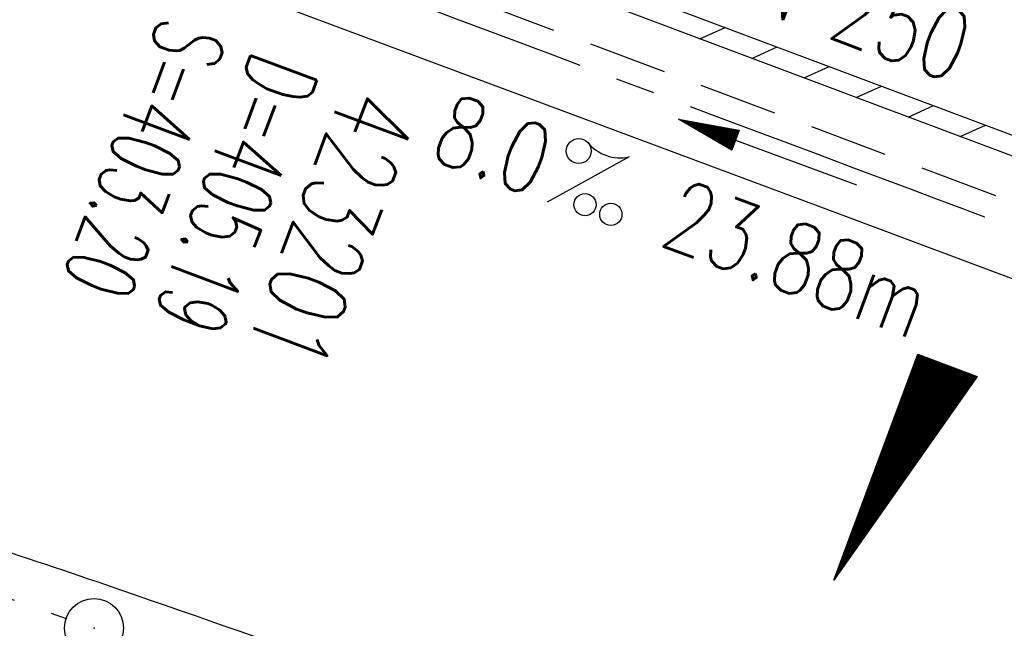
# Model space of a CAD drawing. Extents: x 450316 to 454644, y 428795 to 436505.
# Tile 270 of 324: x 452647 to 452672, y 434002 to 434018. Entities that reach past the tile are written whole.
import ezdxf
from ezdxf.enums import TextEntityAlignment as Align

# ---------------------------------------------------------------- set-up
doc = ezdxf.new("R2010")
doc.units = 0
doc.header["$LTSCALE"] = 2
doc.header["$MEASUREMENT"] = 0
for name, pattern in [('ACHSE', [5.5, 4, -0.5, 0.5, -0.5]), ('AUSGEZOGEN', [0]), ('GESTRICH-X2', [1.5, 1, -0.5])]:
    doc.linetypes.add(name, pattern=pattern)
doc.layers.get('0').update_dxf_attribs({"linetype": 'CONTINUOUS'})
for name, color, linetype in [('ACHSETOP', 1, 'ACHSE'), ('FBR', 8, 'CONTINUOUS'), ('GEF', 1, 'AUSGEZOGEN'), ('KANAL', 7, 'GESTRICH-X2'), ('PFEIL', 7, 'CONTINUOUS'), ('RINNE', 8, 'CONTINUOUS'), ('SCHACHTNR', 6, 'CONTINUOUS'), ('SCHSYMBOL', 7, 'CONTINUOUS'), ('TEXTO', 4, 'CONTINUOUS'), ('TEXTU', 4, 'CONTINUOUS')]:
    doc.layers.add(name, color=color, linetype=linetype)
doc.styles.add('ROMANS', font='romans.shx', dxfattribs={"width": 0.8})

# ---------------------------------------------------------------- blocks, each defined once
blk = doc.blocks.new('GST')
at = {"color": 0}
blk.add_circle((0, 0), 0.75, dxfattribs=at)
blk.add_point((0, 0), dxfattribs=at)
blk = doc.blocks.new('10')
blk.add_blockref('GST', (0, 0))
blk = doc.blocks.new('PROM')
blk.add_line((1.566, 1.817), (0.019, 0.015))
for centre, radius in [((0.317, 1.51), 0.317), ((0.943, 0.291), 0.283), ((1.645, 0.287), 0.283)]:
    blk.add_circle(centre, radius)
blk.add_arc((0.992, 2.682), 1.033, 239.1414, 303.3549)
blk = doc.blocks.new('PFEIL2')
at = {"color": 0}
for p, q in [((0.881, -0.271), (0.879, 0.276)), ((0.879, 0.276), (2.429, 0.009)), ((0.911, 0.27), (0.879, 0.265)), ((0.965, 0.261), (0.879, 0.246)), ((1.019, 0.252), (0.879, 0.228)), ((0.88, 0.002), (-2.401, -0.012)), ((1.073, 0.242), (0.879, 0.209)), ((1.127, 0.233), (0.879, 0.191)), ((1.181, 0.224), (0.879, 0.172)), ((1.235, 0.214), (0.879, 0.154)), ((1.289, 0.205), (0.879, 0.135)), ((1.343, 0.196), (0.879, 0.117)), ((1.397, 0.187), (0.879, 0.098)), ((1.451, 0.177), (0.879, 0.08)), ((1.505, 0.168), (0.879, 0.061)), ((1.559, 0.159), (0.88, 0.043)), ((1.613, 0.149), (0.88, 0.024)), ((1.668, 0.14), (0.88, 0.006)), ((1.722, 0.131), (0.88, -0.013)), ((1.776, 0.121), (0.88, -0.031)), ((1.83, 0.112), (0.88, -0.05)), ((1.884, 0.103), (0.88, -0.068)), ((1.938, 0.094), (0.88, -0.087)), ((1.992, 0.084), (0.88, -0.105)), ((2.046, 0.075), (0.88, -0.124)), ((2.1, 0.066), (0.88, -0.142)), ((2.154, 0.056), (0.88, -0.161)), ((2.208, 0.047), (0.88, -0.179)), ((2.262, 0.038), (0.881, -0.198)), ((2.316, 0.029), (0.881, -0.216)), ((2.37, 0.019), (0.881, -0.235)), ((2.424, 0.01), (0.881, -0.253)), ((2.429, 0.009), (0.881, -0.271))]:
    blk.add_line(p, q, dxfattribs=at)
blk = doc.blocks.new('*X33')
at = {"color": 0}
for p, q in [((725.827, 193.844), (727.436, 195.453)), ((725.827, 193.853), (727.427, 195.453)), ((725.827, 193.861), (727.418, 195.453)), ((725.827, 193.87), (727.409, 195.453)), ((725.827, 193.879), (727.401, 195.453)), ((725.827, 193.888), (727.392, 195.453)), ((725.827, 193.897), (727.383, 195.453)), ((725.827, 193.906), (727.374, 195.453)), ((725.827, 193.914), (727.365, 195.453)), ((725.827, 193.923), (727.356, 195.453)), ((725.827, 193.932), (727.347, 195.453)), ((725.827, 193.941), (727.339, 195.453)), ((725.827, 193.95), (727.33, 195.453)), ((725.827, 193.959), (727.321, 195.453)), ((725.827, 193.967), (727.312, 195.453)), ((725.827, 193.976), (727.303, 195.453)), ((725.827, 193.985), (727.294, 195.453)), ((725.827, 193.994), (727.286, 195.453)), ((725.827, 194.003), (727.277, 195.453)), ((725.827, 194.012), (727.268, 195.453)), ((725.827, 194.02), (727.259, 195.453)), ((725.827, 194.029), (727.25, 195.453)), ((725.827, 194.038), (727.241, 195.453)), ((725.827, 194.047), (727.233, 195.453)), ((725.827, 194.056), (727.224, 195.453)), ((725.827, 194.065), (727.215, 195.453)), ((725.827, 194.073), (727.206, 195.453)), ((725.827, 194.082), (727.197, 195.453)), ((725.827, 194.091), (727.188, 195.453)), ((725.827, 194.1), (727.18, 195.453)), ((725.827, 194.109), (727.171, 195.453)), ((725.827, 194.118), (727.162, 195.453)), ((725.827, 194.127), (727.153, 195.453)), ((725.827, 194.135), (727.144, 195.453)), ((725.827, 194.144), (727.135, 195.453)), ((725.827, 194.153), (727.127, 195.453)), ((725.827, 194.162), (727.118, 195.453)), ((725.827, 194.171), (727.109, 195.453)), ((725.827, 194.18), (727.1, 195.453)), ((725.827, 194.188), (727.091, 195.453)), ((725.827, 194.197), (727.082, 195.453)), ((725.827, 194.206), (727.073, 195.453)), ((725.827, 194.215), (727.065, 195.453)), ((725.827, 194.224), (727.056, 195.453)), ((725.827, 194.233), (727.047, 195.453)), ((725.827, 194.241), (727.038, 195.453)), ((725.827, 194.25), (727.029, 195.453)), ((725.827, 194.259), (727.02, 195.453)), ((725.827, 194.268), (727.012, 195.453)), ((725.827, 194.277), (727.003, 195.453)), ((725.827, 194.286), (726.994, 195.453)), ((725.827, 194.294), (726.985, 195.453)), ((725.827, 194.303), (726.976, 195.453)), ((725.827, 194.312), (726.967, 195.453)), ((725.827, 194.321), (726.959, 195.453)), ((725.827, 194.33), (726.95, 195.453)), ((725.827, 194.339), (726.941, 195.453)), ((725.827, 194.348), (726.932, 195.453)), ((725.827, 194.356), (726.923, 195.453)), ((725.827, 194.365), (726.914, 195.453)), ((725.827, 194.374), (726.906, 195.453)), ((725.827, 194.383), (726.897, 195.453)), ((725.827, 194.392), (726.888, 195.453)), ((725.827, 194.401), (726.879, 195.453)), ((725.827, 194.409), (726.87, 195.453)), ((725.827, 194.418), (726.861, 195.453)), ((725.827, 194.427), (726.853, 195.453)), ((725.827, 194.436), (726.844, 195.453)), ((725.827, 194.445), (726.835, 195.453)), ((725.827, 194.454), (726.826, 195.453)), ((725.827, 194.462), (726.817, 195.453)), ((725.827, 194.471), (726.808, 195.453)), ((725.827, 194.48), (726.799, 195.453)), ((725.827, 194.489), (726.791, 195.453)), ((725.827, 194.498), (726.782, 195.453)), ((725.827, 194.507), (726.773, 195.453)), ((725.827, 194.515), (726.764, 195.453)), ((725.827, 194.524), (726.755, 195.453)), ((725.827, 194.533), (726.746, 195.453)), ((725.827, 194.542), (726.738, 195.453)), ((725.827, 194.551), (726.729, 195.453)), ((725.827, 194.56), (726.72, 195.453)), ((725.827, 194.568), (726.711, 195.453)), ((725.827, 194.577), (726.702, 195.453)), ((725.827, 194.586), (726.693, 195.453)), ((725.827, 194.595), (726.685, 195.453)), ((725.827, 194.604), (726.676, 195.453)), ((725.827, 194.613), (726.667, 195.453)), ((725.827, 194.622), (726.658, 195.453)), ((725.827, 194.63), (726.649, 195.453)), ((725.827, 194.639), (726.64, 195.453)), ((725.827, 194.648), (726.632, 195.453)), ((725.827, 194.657), (726.623, 195.453)), ((725.827, 194.666), (726.614, 195.453)), ((725.827, 194.675), (726.605, 195.453)), ((725.827, 194.683), (726.596, 195.453)), ((725.827, 194.692), (726.587, 195.453)), ((725.827, 194.701), (726.579, 195.453)), ((725.827, 194.71), (726.57, 195.453)), ((725.827, 194.719), (726.561, 195.453)), ((725.827, 194.728), (726.552, 195.453)), ((725.827, 194.736), (726.543, 195.453)), ((725.827, 194.745), (726.534, 195.453)), ((725.827, 194.754), (726.525, 195.453)), ((725.827, 194.763), (726.517, 195.453)), ((725.827, 194.772), (726.508, 195.453)), ((725.827, 194.781), (726.499, 195.453)), ((725.827, 194.789), (726.49, 195.453)), ((725.827, 194.798), (726.481, 195.453)), ((725.827, 194.807), (726.472, 195.453)), ((725.827, 194.816), (726.464, 195.453)), ((725.827, 194.825), (726.455, 195.453)), ((725.827, 194.834), (726.446, 195.453)), ((725.827, 194.842), (726.437, 195.453)), ((725.827, 194.851), (726.428, 195.453)), ((725.827, 194.86), (726.419, 195.453)), ((725.827, 194.869), (726.411, 195.453)), ((725.827, 194.878), (726.402, 195.453)), ((725.827, 194.887), (726.393, 195.453)), ((725.827, 194.896), (726.384, 195.453)), ((725.827, 194.904), (726.375, 195.453)), ((725.827, 194.913), (726.366, 195.453)), ((725.827, 194.922), (726.358, 195.453)), ((725.827, 194.931), (726.349, 195.453)), ((725.827, 194.94), (726.34, 195.453)), ((725.827, 194.949), (726.331, 195.453)), ((725.827, 194.957), (726.322, 195.453)), ((725.827, 194.966), (726.313, 195.453)), ((725.827, 194.975), (726.305, 195.453)), ((725.827, 194.984), (726.296, 195.453)), ((725.827, 194.993), (726.287, 195.453)), ((725.827, 195.002), (726.278, 195.453)), ((725.827, 195.01), (726.269, 195.453)), ((725.827, 195.019), (726.26, 195.453)), ((725.827, 195.028), (726.251, 195.453)), ((725.827, 195.037), (726.243, 195.453)), ((725.827, 195.046), (726.234, 195.453)), ((725.827, 195.055), (726.225, 195.453)), ((725.827, 195.063), (726.216, 195.453)), ((725.827, 195.072), (726.207, 195.453)), ((725.827, 195.081), (726.198, 195.453)), ((725.827, 195.09), (726.19, 195.453)), ((725.827, 195.099), (726.181, 195.453)), ((725.827, 195.108), (726.172, 195.453)), ((725.827, 195.116), (726.163, 195.453)), ((725.827, 195.125), (726.154, 195.453)), ((725.827, 195.134), (726.145, 195.453)), ((725.827, 195.143), (726.137, 195.453)), ((725.827, 195.152), (726.128, 195.453)), ((725.827, 195.161), (726.119, 195.453)), ((725.827, 195.17), (726.11, 195.453)), ((725.827, 195.178), (726.101, 195.453)), ((725.827, 195.187), (726.092, 195.453)), ((725.827, 195.196), (726.084, 195.453)), ((725.827, 195.205), (726.075, 195.453)), ((725.827, 195.214), (726.066, 195.453)), ((725.827, 195.223), (726.057, 195.453)), ((725.827, 195.231), (726.048, 195.453)), ((725.827, 195.24), (726.039, 195.453)), ((725.827, 195.249), (726.031, 195.453)), ((725.827, 195.258), (726.022, 195.453)), ((725.827, 195.267), (726.013, 195.453)), ((725.827, 195.276), (726.004, 195.453)), ((725.827, 195.284), (725.995, 195.453)), ((725.827, 195.293), (725.986, 195.453)), ((725.827, 195.302), (725.977, 195.453)), ((725.827, 195.311), (725.969, 195.453)), ((725.827, 195.32), (725.96, 195.453)), ((725.827, 195.329), (725.951, 195.453)), ((725.827, 195.337), (725.942, 195.453)), ((725.827, 195.346), (725.933, 195.453)), ((725.827, 195.355), (725.924, 195.453)), ((725.827, 195.364), (725.916, 195.453)), ((725.827, 195.373), (725.907, 195.453)), ((725.827, 195.382), (725.898, 195.453)), ((725.827, 195.39), (725.889, 195.453)), ((725.827, 195.399), (725.88, 195.453)), ((725.827, 195.408), (725.871, 195.453)), ((725.827, 195.417), (725.863, 195.453)), ((725.827, 195.426), (725.854, 195.453)), ((725.827, 195.435), (725.845, 195.453)), ((725.827, 195.444), (725.836, 195.453)), ((725.827, 193.826), (727.433, 195.433)), ((725.827, 193.817), (727.43, 195.421)), ((725.827, 193.808), (727.427, 195.409)), ((725.827, 193.799), (727.424, 195.397)), ((725.827, 193.791), (727.421, 195.385)), ((725.827, 193.782), (727.418, 195.373)), ((725.827, 193.773), (727.414, 195.361)), ((725.827, 193.764), (727.411, 195.349)), ((725.827, 193.755), (727.408, 195.337)), ((725.827, 193.746), (727.405, 195.325)), ((725.827, 193.738), (727.402, 195.313)), ((725.827, 193.729), (727.399, 195.301)), ((725.827, 193.72), (727.395, 195.289)), ((725.827, 193.711), (727.392, 195.277)), ((725.827, 193.702), (727.389, 195.265)), ((725.827, 193.693), (727.386, 195.253)), ((725.827, 193.685), (727.383, 195.241)), ((725.827, 193.676), (727.38, 195.229)), ((725.827, 193.667), (727.377, 195.217)), ((725.827, 193.658), (727.373, 195.205)), ((725.827, 193.649), (727.37, 195.193)), ((725.827, 193.64), (727.367, 195.181)), ((725.827, 193.632), (727.364, 195.169)), ((725.827, 193.623), (727.361, 195.157)), ((725.827, 193.614), (727.358, 195.145)), ((725.827, 193.605), (727.354, 195.133)), ((725.827, 193.596), (727.351, 195.121)), ((725.827, 193.587), (727.348, 195.109)), ((725.827, 193.579), (727.345, 195.097)), ((725.827, 193.57), (727.342, 195.085)), ((725.827, 193.561), (727.339, 195.073)), ((725.827, 193.552), (727.336, 195.061)), ((725.827, 193.543), (727.332, 195.049)), ((725.827, 193.534), (727.329, 195.037)), ((725.827, 193.525), (727.326, 195.025)), ((725.827, 193.517), (727.323, 195.013)), ((725.827, 193.508), (727.32, 195.001)), ((725.827, 193.499), (727.317, 194.989)), ((725.827, 193.49), (727.313, 194.977)), ((725.827, 193.481), (727.31, 194.965)), ((725.827, 193.472), (727.307, 194.953)), ((725.827, 193.464), (727.304, 194.941)), ((725.827, 193.455), (727.301, 194.929)), ((725.827, 193.446), (727.298, 194.917)), ((725.827, 193.437), (727.295, 194.905)), ((725.827, 193.428), (727.291, 194.893)), ((725.827, 193.419), (727.288, 194.881)), ((725.827, 193.411), (727.285, 194.869)), ((725.827, 193.402), (727.282, 194.857)), ((725.827, 193.393), (727.279, 194.845)), ((725.827, 193.384), (727.276, 194.833)), ((725.827, 193.375), (727.272, 194.821)), ((725.827, 193.366), (727.269, 194.809)), ((725.827, 193.358), (727.266, 194.797)), ((725.827, 193.349), (727.263, 194.785)), ((725.827, 193.34), (727.26, 194.773)), ((725.827, 193.331), (727.257, 194.761)), ((725.827, 193.322), (727.254, 194.749)), ((725.827, 193.313), (727.25, 194.737)), ((725.827, 193.305), (727.247, 194.725)), ((725.827, 193.296), (727.244, 194.713)), ((725.827, 193.287), (727.241, 194.701)), ((725.827, 193.278), (727.238, 194.689)), ((725.827, 193.269), (727.235, 194.677)), ((725.827, 193.26), (727.231, 194.665)), ((725.827, 193.251), (727.228, 194.653)), ((725.827, 193.243), (727.225, 194.641)), ((725.827, 193.234), (727.222, 194.629)), ((725.827, 193.225), (727.219, 194.617)), ((725.827, 193.216), (727.216, 194.605)), ((725.827, 193.207), (727.213, 194.593)), ((725.827, 193.198), (727.209, 194.581)), ((725.827, 193.19), (727.206, 194.569)), ((725.827, 193.181), (727.203, 194.557)), ((725.827, 193.172), (727.2, 194.545)), ((725.827, 193.163), (727.197, 194.533)), ((725.827, 193.154), (727.194, 194.521)), ((725.827, 193.145), (727.19, 194.509)), ((725.827, 193.137), (727.187, 194.497)), ((725.827, 193.128), (727.184, 194.485)), ((725.827, 193.119), (727.181, 194.473)), ((725.827, 193.11), (727.178, 194.461)), ((725.827, 193.101), (727.175, 194.449)), ((725.827, 193.092), (727.172, 194.437)), ((725.827, 193.084), (727.168, 194.425)), ((725.827, 193.075), (727.165, 194.413)), ((725.827, 193.066), (727.162, 194.401)), ((725.827, 193.057), (727.159, 194.389)), ((725.827, 193.048), (727.156, 194.377)), ((725.827, 193.039), (727.153, 194.365)), ((725.827, 193.031), (727.149, 194.353)), ((725.827, 193.022), (727.146, 194.341)), ((725.827, 193.013), (727.143, 194.329)), ((725.827, 193.004), (727.14, 194.317)), ((725.827, 192.995), (727.137, 194.305)), ((725.827, 192.986), (727.134, 194.293)), ((725.827, 192.977), (727.131, 194.281)), ((725.827, 192.969), (727.127, 194.269)), ((725.827, 192.96), (727.124, 194.257)), ((725.827, 192.951), (727.121, 194.245)), ((725.827, 192.942), (727.118, 194.233)), ((725.827, 192.933), (727.115, 194.221)), ((725.827, 192.924), (727.112, 194.209)), ((725.827, 192.916), (727.108, 194.197)), ((725.827, 192.907), (727.105, 194.185)), ((725.827, 192.898), (727.102, 194.173)), ((725.827, 192.889), (727.099, 194.161)), ((725.827, 192.88), (727.096, 194.15)), ((725.827, 192.871), (727.093, 194.138)), ((725.827, 192.863), (727.09, 194.126)), ((725.827, 192.854), (727.086, 194.114)), ((725.827, 192.845), (727.083, 194.102)), ((725.827, 192.836), (727.08, 194.09)), ((725.827, 192.827), (727.077, 194.078)), ((725.827, 192.818), (727.074, 194.066)), ((725.827, 192.81), (727.071, 194.054)), ((725.827, 192.801), (727.068, 194.042)), ((725.827, 192.792), (727.064, 194.03)), ((725.827, 192.783), (727.061, 194.018)), ((725.827, 192.774), (727.058, 194.006)), ((725.827, 192.765), (727.055, 193.994)), ((725.827, 192.757), (727.052, 193.982)), ((725.827, 192.748), (727.049, 193.97)), ((725.827, 192.739), (727.045, 193.958)), ((725.827, 192.73), (727.042, 193.946)), ((725.827, 192.721), (727.039, 193.934)), ((725.827, 192.712), (727.036, 193.922)), ((725.827, 192.703), (727.033, 193.91)), ((725.827, 192.695), (727.03, 193.898)), ((725.827, 192.686), (727.027, 193.886)), ((725.827, 192.677), (727.023, 193.874)), ((725.827, 192.668), (727.02, 193.862)), ((725.827, 192.659), (727.017, 193.85)), ((725.827, 192.65), (727.014, 193.838)), ((725.827, 192.642), (727.011, 193.826)), ((725.827, 192.633), (727.008, 193.814)), ((725.827, 192.624), (727.004, 193.802)), ((725.827, 192.615), (727.001, 193.79)), ((725.827, 192.606), (726.998, 193.778)), ((725.827, 192.597), (726.995, 193.766)), ((725.827, 192.589), (726.992, 193.754)), ((725.827, 192.58), (726.989, 193.742)), ((725.827, 192.571), (726.986, 193.73)), ((725.827, 192.562), (726.982, 193.718)), ((725.827, 192.553), (726.979, 193.706)), ((725.827, 192.544), (726.976, 193.694)), ((725.827, 192.536), (726.973, 193.682)), ((725.827, 192.527), (726.97, 193.67)), ((725.827, 192.518), (726.967, 193.658)), ((725.827, 192.509), (726.963, 193.646)), ((725.827, 192.5), (726.96, 193.634)), ((725.827, 192.491), (726.957, 193.622)), ((725.827, 192.483), (726.954, 193.61)), ((725.827, 192.474), (726.951, 193.598)), ((725.827, 192.465), (726.948, 193.586)), ((725.827, 192.456), (726.945, 193.574)), ((725.827, 192.447), (726.941, 193.562)), ((725.827, 192.438), (726.938, 193.55)), ((725.827, 192.429), (726.935, 193.538)), ((725.827, 192.421), (726.932, 193.526)), ((725.827, 192.412), (726.929, 193.514)), ((725.827, 192.403), (726.926, 193.502)), ((725.827, 192.394), (726.922, 193.49)), ((725.827, 192.385), (726.919, 193.478)), ((725.827, 192.376), (726.916, 193.466)), ((725.827, 192.368), (726.913, 193.454)), ((725.827, 192.359), (726.91, 193.442)), ((725.827, 192.35), (726.907, 193.43)), ((725.827, 192.341), (726.904, 193.418)), ((725.827, 192.332), (726.9, 193.406)), ((725.827, 192.323), (726.897, 193.394)), ((725.827, 192.315), (726.894, 193.382)), ((725.827, 192.306), (726.891, 193.37)), ((725.827, 192.297), (726.888, 193.358)), ((725.827, 192.288), (726.885, 193.346)), ((725.827, 192.279), (726.881, 193.334)), ((725.827, 192.27), (726.878, 193.322)), ((725.827, 192.262), (726.875, 193.31)), ((725.827, 192.253), (726.872, 193.298)), ((725.827, 192.244), (726.869, 193.286)), ((725.827, 192.235), (726.866, 193.274)), ((725.827, 192.226), (726.863, 193.262)), ((725.827, 192.217), (726.859, 193.25)), ((725.827, 192.209), (726.856, 193.238)), ((725.827, 192.2), (726.853, 193.226)), ((725.827, 192.191), (726.85, 193.214)), ((725.827, 192.182), (726.847, 193.202)), ((725.827, 192.173), (726.844, 193.19)), ((725.827, 192.164), (726.84, 193.178)), ((725.827, 192.155), (726.837, 193.166)), ((725.827, 192.147), (726.834, 193.154)), ((725.827, 192.138), (726.831, 193.142)), ((725.827, 192.129), (726.828, 193.13)), ((725.827, 192.12), (726.825, 193.118)), ((725.827, 192.111), (726.822, 193.106)), ((725.827, 192.102), (726.818, 193.094)), ((725.827, 192.094), (726.815, 193.082)), ((725.827, 192.085), (726.812, 193.07)), ((725.827, 192.076), (726.809, 193.058)), ((725.827, 192.067), (726.806, 193.046)), ((725.827, 192.058), (726.803, 193.034)), ((725.827, 192.049), (726.799, 193.022)), ((725.827, 192.041), (726.796, 193.01)), ((725.827, 192.032), (726.793, 192.998)), ((725.827, 192.023), (726.79, 192.986)), ((725.827, 192.014), (726.787, 192.974)), ((725.827, 192.005), (726.784, 192.962)), ((725.827, 191.996), (726.781, 192.95)), ((725.827, 191.988), (726.777, 192.938)), ((725.827, 191.979), (726.774, 192.926)), ((725.827, 191.97), (726.771, 192.914)), ((725.827, 191.961), (726.768, 192.902)), ((725.827, 191.952), (726.765, 192.89)), ((725.827, 191.943), (726.762, 192.878)), ((725.827, 191.935), (726.758, 192.866)), ((725.827, 191.926), (726.755, 192.854)), ((725.827, 191.917), (726.752, 192.842)), ((725.827, 191.908), (726.749, 192.83)), ((725.827, 191.899), (726.746, 192.818)), ((725.827, 191.89), (726.743, 192.806)), ((725.827, 191.881), (726.74, 192.794)), ((725.827, 191.873), (726.736, 192.782)), ((725.827, 191.864), (726.733, 192.77)), ((725.827, 191.855), (726.73, 192.758)), ((725.827, 191.846), (726.727, 192.746)), ((725.827, 191.837), (726.724, 192.734)), ((725.827, 191.828), (726.721, 192.722)), ((725.827, 191.82), (726.717, 192.71)), ((725.827, 191.811), (726.714, 192.698)), ((725.827, 191.802), (726.711, 192.686)), ((725.827, 191.793), (726.708, 192.674)), ((725.827, 191.784), (726.705, 192.662)), ((725.827, 191.775), (726.702, 192.65)), ((725.827, 191.767), (726.699, 192.639)), ((725.827, 191.758), (726.695, 192.627)), ((725.827, 191.749), (726.692, 192.615)), ((725.827, 191.74), (726.689, 192.603)), ((725.827, 191.731), (726.686, 192.591)), ((725.827, 191.722), (726.683, 192.579)), ((725.827, 191.714), (726.68, 192.567)), ((725.827, 191.705), (726.677, 192.555)), ((725.827, 191.696), (726.673, 192.543)), ((725.827, 191.687), (726.67, 192.531)), ((725.827, 191.678), (726.667, 192.519)), ((725.827, 191.669), (726.664, 192.507)), ((725.827, 191.66), (726.661, 192.495)), ((725.827, 191.652), (726.658, 192.483)), ((725.827, 191.643), (726.654, 192.471)), ((725.827, 191.634), (726.651, 192.459)), ((725.827, 191.625), (726.648, 192.447)), ((725.827, 191.616), (726.645, 192.435)), ((725.827, 191.607), (726.642, 192.423)), ((725.827, 191.599), (726.639, 192.411)), ((725.827, 191.59), (726.636, 192.399)), ((725.827, 191.581), (726.632, 192.387)), ((725.827, 191.572), (726.629, 192.375)), ((725.827, 191.563), (726.626, 192.363)), ((725.827, 191.554), (726.623, 192.351)), ((725.827, 191.546), (726.62, 192.339)), ((725.827, 191.537), (726.617, 192.327)), ((725.827, 191.528), (726.613, 192.315)), ((725.827, 191.519), (726.61, 192.303)), ((725.827, 191.51), (726.607, 192.291)), ((725.827, 191.501), (726.604, 192.279)), ((725.827, 191.493), (726.601, 192.267)), ((725.827, 191.484), (726.598, 192.255)), ((725.827, 191.475), (726.595, 192.243)), ((725.827, 191.466), (726.591, 192.231)), ((725.827, 191.457), (726.588, 192.219)), ((725.827, 191.448), (726.585, 192.207)), ((725.827, 191.44), (726.582, 192.195)), ((725.827, 191.431), (726.579, 192.183)), ((725.827, 191.422), (726.576, 192.171)), ((725.827, 191.413), (726.572, 192.159)), ((725.827, 191.404), (726.569, 192.147)), ((725.827, 191.395), (726.566, 192.135)), ((725.827, 191.386), (726.563, 192.123)), ((725.827, 191.378), (726.56, 192.111)), ((725.827, 191.369), (726.557, 192.099)), ((725.827, 191.36), (726.554, 192.087)), ((725.827, 191.351), (726.55, 192.075)), ((725.827, 191.342), (726.547, 192.063)), ((725.827, 191.333), (726.544, 192.051)), ((725.827, 191.325), (726.541, 192.039)), ((725.827, 191.316), (726.538, 192.027)), ((725.827, 191.307), (726.535, 192.015)), ((725.827, 191.298), (726.531, 192.003)), ((725.827, 191.289), (726.528, 191.991)), ((725.827, 191.28), (726.525, 191.979)), ((725.827, 191.272), (726.522, 191.967)), ((725.827, 191.263), (726.519, 191.955)), ((725.827, 191.254), (726.516, 191.943)), ((725.827, 191.245), (726.513, 191.931)), ((725.827, 191.236), (726.509, 191.919)), ((725.827, 191.227), (726.506, 191.907)), ((725.827, 191.219), (726.503, 191.895)), ((725.827, 191.21), (726.5, 191.883)), ((725.827, 191.201), (726.497, 191.871)), ((725.827, 191.192), (726.494, 191.859)), ((725.827, 191.183), (726.49, 191.847)), ((725.827, 191.174), (726.487, 191.835)), ((725.827, 191.166), (726.484, 191.823)), ((725.827, 191.157), (726.481, 191.811)), ((725.827, 191.148), (726.478, 191.799)), ((725.827, 191.139), (726.475, 191.787)), ((725.827, 191.13), (726.472, 191.775)), ((725.827, 191.121), (726.468, 191.763)), ((725.827, 191.112), (726.465, 191.751)), ((725.827, 191.104), (726.462, 191.739)), ((725.827, 191.095), (726.459, 191.727)), ((725.827, 191.086), (726.456, 191.715)), ((725.827, 191.077), (726.453, 191.703)), ((725.827, 191.068), (726.449, 191.691)), ((725.827, 191.059), (726.446, 191.679)), ((725.827, 191.051), (726.443, 191.667)), ((725.827, 191.042), (726.44, 191.655)), ((725.827, 191.033), (726.437, 191.643)), ((725.827, 191.024), (726.434, 191.631)), ((725.827, 191.015), (726.431, 191.619)), ((725.827, 191.006), (726.427, 191.607)), ((725.827, 190.998), (726.424, 191.595)), ((725.827, 190.989), (726.421, 191.583)), ((725.827, 190.98), (726.418, 191.571)), ((725.827, 190.971), (726.415, 191.559)), ((725.827, 190.962), (726.412, 191.547)), ((725.827, 190.953), (726.408, 191.535)), ((725.827, 190.945), (726.405, 191.523)), ((725.827, 190.936), (726.402, 191.511)), ((725.827, 190.927), (726.399, 191.499)), ((725.827, 190.918), (726.396, 191.487)), ((725.827, 190.909), (726.393, 191.475)), ((725.827, 190.9), (726.39, 191.463)), ((725.827, 190.892), (726.386, 191.451)), ((725.827, 190.883), (726.383, 191.439)), ((725.827, 190.874), (726.38, 191.427)), ((725.827, 190.865), (726.377, 191.415)), ((725.827, 190.856), (726.374, 191.403)), ((725.827, 190.847), (726.371, 191.391)), ((725.827, 190.838), (726.367, 191.379)), ((725.827, 190.83), (726.364, 191.367)), ((725.827, 190.821), (726.361, 191.355)), ((725.827, 190.812), (726.358, 191.343)), ((725.827, 190.803), (726.355, 191.331)), ((725.827, 190.794), (726.352, 191.319)), ((725.827, 190.785), (726.349, 191.307)), ((725.827, 190.777), (726.345, 191.295)), ((725.827, 190.768), (726.342, 191.283)), ((725.827, 190.759), (726.339, 191.271)), ((725.827, 190.75), (726.336, 191.259)), ((725.827, 190.741), (726.333, 191.247)), ((725.827, 190.732), (726.33, 191.235)), ((725.827, 190.724), (726.326, 191.223)), ((725.827, 190.715), (726.323, 191.211)), ((725.827, 190.706), (726.32, 191.199)), ((725.827, 190.697), (726.317, 191.187)), ((725.827, 190.688), (726.314, 191.175)), ((725.827, 190.679), (726.311, 191.163)), ((725.827, 190.671), (726.308, 191.151)), ((725.827, 190.662), (726.304, 191.139)), ((725.827, 190.653), (726.301, 191.128)), ((725.827, 190.644), (726.298, 191.116)), ((725.827, 190.635), (726.295, 191.104)), ((725.827, 190.626), (726.292, 191.092)), ((725.827, 190.618), (726.289, 191.08)), ((725.827, 190.609), (726.286, 191.068)), ((725.827, 190.6), (726.282, 191.056)), ((725.827, 190.591), (726.279, 191.044)), ((725.827, 190.582), (726.276, 191.032)), ((725.827, 190.573), (726.273, 191.02)), ((725.827, 190.564), (726.27, 191.008)), ((725.827, 190.556), (726.267, 190.996)), ((725.827, 190.547), (726.263, 190.984)), ((725.827, 190.538), (726.26, 190.972)), ((725.827, 190.529), (726.257, 190.96)), ((725.827, 190.52), (726.254, 190.948)), ((725.827, 190.511), (726.251, 190.936)), ((725.827, 190.503), (726.248, 190.924)), ((725.827, 190.494), (726.245, 190.912)), ((725.827, 190.485), (726.241, 190.9)), ((725.827, 190.476), (726.238, 190.888)), ((725.827, 190.467), (726.235, 190.876)), ((725.827, 190.458), (726.232, 190.864)), ((725.827, 190.45), (726.229, 190.852)), ((725.827, 190.441), (726.226, 190.84)), ((725.827, 190.432), (726.222, 190.828)), ((725.827, 190.423), (726.219, 190.816)), ((725.827, 190.414), (726.216, 190.804)), ((725.827, 190.405), (726.213, 190.792)), ((725.827, 190.397), (726.21, 190.78)), ((725.827, 190.388), (726.207, 190.768)), ((725.827, 190.379), (726.204, 190.756)), ((725.827, 190.37), (726.2, 190.744)), ((725.827, 190.361), (726.197, 190.732)), ((725.827, 190.352), (726.194, 190.72)), ((725.827, 190.344), (726.191, 190.708)), ((725.827, 190.335), (726.188, 190.696)), ((725.827, 190.326), (726.185, 190.684)), ((725.827, 190.317), (726.181, 190.672)), ((725.827, 190.308), (726.178, 190.66)), ((725.827, 190.299), (726.175, 190.648)), ((725.827, 190.29), (726.172, 190.636)), ((725.827, 190.282), (726.169, 190.624)), ((725.827, 190.273), (726.166, 190.612)), ((725.827, 190.264), (726.163, 190.6)), ((725.827, 190.255), (726.159, 190.588)), ((725.827, 190.246), (726.156, 190.576)), ((725.827, 190.237), (726.153, 190.564)), ((725.827, 190.229), (726.15, 190.552)), ((725.827, 190.22), (726.147, 190.54)), ((725.827, 190.211), (726.144, 190.528)), ((725.827, 190.202), (726.14, 190.516)), ((725.827, 190.193), (726.137, 190.504)), ((725.827, 190.184), (726.134, 190.492)), ((725.827, 190.176), (726.131, 190.48)), ((725.827, 190.167), (726.128, 190.468)), ((725.827, 190.158), (726.125, 190.456)), ((725.827, 190.149), (726.122, 190.444)), ((725.827, 190.14), (726.118, 190.432)), ((725.827, 190.131), (726.115, 190.42)), ((725.827, 190.123), (726.112, 190.408)), ((725.827, 190.114), (726.109, 190.396)), ((725.827, 190.105), (726.106, 190.384)), ((725.827, 190.096), (726.103, 190.372)), ((725.827, 190.087), (726.099, 190.36)), ((725.827, 190.078), (726.096, 190.348)), ((725.827, 190.07), (726.093, 190.336)), ((725.827, 190.061), (726.09, 190.324)), ((725.827, 190.052), (726.087, 190.312)), ((725.827, 190.043), (726.084, 190.3)), ((725.827, 190.034), (726.081, 190.288)), ((725.827, 190.025), (726.077, 190.276)), ((725.827, 190.016), (726.074, 190.264)), ((725.827, 190.008), (726.071, 190.252)), ((725.827, 189.999), (726.068, 190.24)), ((725.827, 189.99), (726.065, 190.228)), ((725.827, 189.981), (726.062, 190.216)), ((725.827, 189.972), (726.058, 190.204)), ((725.827, 189.963), (726.055, 190.192)), ((725.827, 189.955), (726.052, 190.18)), ((725.827, 189.946), (726.049, 190.168)), ((725.827, 189.937), (726.046, 190.156)), ((725.827, 189.928), (726.043, 190.144)), ((725.827, 189.919), (726.04, 190.132)), ((725.827, 189.91), (726.036, 190.12)), ((725.827, 189.902), (726.033, 190.108)), ((725.827, 189.893), (726.03, 190.096)), ((725.827, 189.884), (726.027, 190.084)), ((725.827, 189.875), (726.024, 190.072)), ((725.827, 189.866), (726.021, 190.06)), ((725.827, 189.857), (726.017, 190.048)), ((725.827, 189.849), (726.014, 190.036)), ((725.827, 189.84), (726.011, 190.024)), ((725.827, 189.831), (726.008, 190.012)), ((725.827, 189.822), (726.005, 190)), ((725.827, 189.813), (726.002, 189.988)), ((725.827, 189.804), (725.999, 189.976)), ((725.827, 189.796), (725.995, 189.964)), ((725.827, 189.787), (725.992, 189.952)), ((725.827, 189.778), (725.989, 189.94)), ((725.827, 189.769), (725.986, 189.928)), ((725.827, 189.76), (725.983, 189.916)), ((725.827, 189.751), (725.98, 189.904)), ((725.827, 189.742), (725.976, 189.892)), ((725.827, 189.734), (725.973, 189.88)), ((725.827, 189.725), (725.97, 189.868)), ((725.827, 189.716), (725.967, 189.856)), ((725.827, 189.707), (725.964, 189.844)), ((725.827, 189.698), (725.961, 189.832)), ((725.827, 189.689), (725.958, 189.82)), ((725.827, 189.681), (725.954, 189.808)), ((725.827, 189.672), (725.951, 189.796)), ((725.827, 189.663), (725.948, 189.784)), ((725.827, 189.654), (725.945, 189.772)), ((725.827, 189.645), (725.942, 189.76)), ((725.827, 189.636), (725.939, 189.748)), ((725.827, 189.628), (725.935, 189.736)), ((725.827, 189.619), (725.932, 189.724)), ((725.827, 189.61), (725.929, 189.712)), ((725.827, 189.601), (725.926, 189.7)), ((725.827, 189.592), (725.923, 189.688)), ((725.827, 189.583), (725.92, 189.676)), ((725.827, 189.575), (725.917, 189.664)), ((725.827, 189.566), (725.913, 189.652)), ((725.827, 189.557), (725.91, 189.64)), ((725.827, 189.548), (725.907, 189.628)), ((725.827, 189.539), (725.904, 189.616)), ((725.827, 189.53), (725.901, 189.605)), ((725.827, 189.521), (725.898, 189.593)), ((725.827, 189.513), (725.895, 189.581)), ((725.827, 189.504), (725.891, 189.569)), ((725.827, 189.495), (725.888, 189.557)), ((725.827, 189.486), (725.885, 189.545)), ((725.827, 189.477), (725.882, 189.533)), ((725.827, 189.468), (725.879, 189.521)), ((725.827, 189.46), (725.876, 189.509)), ((725.827, 189.451), (725.872, 189.497)), ((725.827, 189.442), (725.869, 189.485)), ((725.827, 189.433), (725.866, 189.473)), ((725.827, 189.424), (725.863, 189.461)), ((725.827, 189.415), (725.86, 189.449)), ((725.827, 189.407), (725.857, 189.437)), ((725.827, 189.398), (725.854, 189.425)), ((725.827, 189.389), (725.85, 189.413)), ((725.827, 189.38), (725.847, 189.401)), ((725.827, 189.371), (725.844, 189.389)), ((725.827, 189.362), (725.841, 189.377)), ((725.827, 189.354), (725.838, 189.365)), ((725.827, 189.345), (725.835, 189.353)), ((725.827, 189.336), (725.831, 189.341))]:
    blk.add_line(p, q, dxfattribs=at)
blk = doc.blocks.new('GEF')
at = {"color": 0}
for p, q in [((0.01, 0.018), (0.01, 6.148)), ((1.622, 6.148), (0.01, 0.018)), ((0.01, 6.148), (1.622, 6.148))]:
    blk.add_line(p, q, dxfattribs=at)
blk.add_blockref('*X33', (-725.817, -189.305), dxfattribs=at)

msp = doc.modelspace()

# ---------------------------------------------------------------- linework, layer by layer
at = {"layer": 'ACHSETOP', "flags": 128}
msp.add_lwpolyline([(451271.766, 435019.042, -0.000001), (451272.365, 435018.353, -0.000032), (451272.387, 435018.328), (451288.791, 434999.463, -0.000002), (451296.993, 434990.03, 0.000007), (451305.195, 434980.597, 0.000007), (451313.397, 434971.165, -0.000007), (451321.599, 434961.732, -0.000007), (451329.801, 434952.299, 0.000007), (451338.003, 434942.866, 0.000007), (451346.205, 434933.433, -0.000007), (451354.407, 434924.001, -0.000007), (451362.609, 434914.568, 0.000011), (451370.811, 434905.135, 0.000001), (451379.013, 434895.702, 0.000001), (451387.215, 434886.27), (451403.62, 434867.404), (451420.024, 434848.539), (451436.428, 434829.674, -0.000013), (451444.63, 434820.241, 0.000007), (451452.832, 434810.808, 0.000007), (451461.034, 434801.376, -0.000007), (451469.236, 434791.943, -0.000007), (451477.438, 434782.51, 0.000007), (451485.64, 434773.077, 0.000007), (451493.842, 434763.645, -0.000007), (451502.044, 434754.212, -0.000007), (451510.246, 434744.779, 0.000007), (451518.448, 434735.346, 0.000007), (451526.65, 434725.914, -0.000007), (451534.852, 434716.481, -0.000007), (451543.054, 434707.048, 0.000011), (451551.256, 434697.615, 0.000001), (451559.458, 434688.182, 0.000001), (451567.66, 434678.75), (451584.065, 434659.884, -0.000001), (451592.267, 434650.452, -0.000001), (451600.469, 434641.019, -0.000011), (451608.671, 434631.586, 0.000013), (451616.873, 434622.153), (451633.277, 434603.288), (451649.681, 434584.423, -0.000013), (451657.883, 434574.99, 0.000007), (451666.085, 434565.557, 0.000007), (451674.287, 434556.124, -0.000007), (451682.489, 434546.692, -0.000007), (451690.691, 434537.259, 0.000006), (451698.893, 434527.826), (451715.297, 434508.961, -0.000015), (451721.01, 434502.39, 0.000008), (451726.723, 434495.82, 0.000958), (451727.518, 434494.909, 0.000181), (451731.723, 434490.114, 0.003894), (451738.179, 434482.871, 0.00247), (451748.503, 434471.583, 0.003793), (451756.233, 434463.34, 0.003129), (451765.742, 434453.478, 0.00313), (451774.532, 434444.586, 0.003132), (451783.429, 434435.81, 0.003134), (451792.435, 434427.146, 0.003132), (451801.553, 434418.591, 0.003131), (451810.774, 434410.155, 0.00313), (451820.102, 434401.832, 0.003133), (451829.541, 434393.621, 0.003138), (451839.066, 434385.542, 0.003131), (451848.69, 434377.585, 0.003125), (451858.432, 434369.733, 0.003124), (451868.271, 434362.004, 0.00313), (451878.187, 434354.413, 0.003138), (451888.199, 434346.945, 0.003133), (451898.32, 434339.593, 0.003131), (451908.525, 434332.373, 0.003131), (451918.818, 434325.282, 0.003132), (451929.206, 434318.316, 0.003136), (451939.668, 434311.489, 0.00313), (451950.209, 434304.797, 0.003123), (451960.857, 434298.223, 0.003128), (451971.589, 434291.781, 0.003137), (451982.371, 434285.491, 0.003139), (451993.235, 434279.335, 0.003133), (452004.198, 434273.303, 0.003123), (452015.227, 434267.413, 0.003125), (452026.323, 434261.665, 0.003132), (452037.503, 434256.05, 0.003138), (452048.733, 434250.584, 0.003134), (452060.02, 434245.265, 0.003122), (452071.413, 434240.069, 0.003127), (452083.62, 434234.685, 0.003578), (452094.349, 434230.124, 0.002702), (452108.409, 434224.354, 0.004189), (452117.528, 434220.758, 0.00053), (452126.341, 434217.378, 0.001569), (452129.323, 434216.249, 0.000008), (452135.115, 434214.077, -0.000025), (452140.907, 434211.904), (452164.314, 434203.123, 0.000006), (452176.018, 434198.733, -0.000007), (452187.722, 434194.343), (452211.129, 434185.563), (452234.536, 434176.783, -0.000012), (452246.24, 434172.393, 0.000007), (452257.944, 434168.002, 0.000002), (452265.746, 434165.075, 0.000001), (452281.351, 434159.222, 0.000005), (452293.055, 434154.832, -0.000007), (452304.759, 434150.442, -0.000019), (452316.463, 434146.052, 0.000015), (452328.166, 434141.661, 0.000002), (452338.097, 434137.936, 0.000001), (452351.573, 434132.881, 0.000004), (452363.277, 434128.491, -0.000006), (452374.981, 434124.101, -0.00002), (452386.684, 434119.71, 0.00002), (452398.388, 434115.32, 0.000006), (452410.092, 434110.93, -0.000004), (452421.796, 434106.54, -0.000001), (452435.272, 434101.485, -0.000002), (452445.203, 434097.76, -0.000015), (452456.906, 434093.369, 0.000019), (452468.61, 434088.979, 0.000007), (452480.314, 434084.589, -0.000006), (452492.018, 434080.199, -0.000002), (452503.721, 434075.809, 0.000002), (452515.425, 434071.419, 0.000006), (452527.129, 434067.029, -0.000007), (452538.833, 434062.639, -0.000019), (452550.536, 434058.248, 0.000015), (452562.24, 434053.858, 0.000002), (452572.171, 434050.133, 0.000001), (452585.647, 434045.078, 0.000004), (452597.351, 434040.688, -0.000006), (452609.055, 434036.298, -0.00002), (452620.758, 434031.907, 0.00002), (452632.462, 434027.517, 0.000006), (452644.166, 434023.127, -0.000004), (452655.87, 434018.737, -0.000001), (452669.346, 434013.682, -0.000002), (452679.277, 434009.957, -0.000015), (452690.981, 434005.567, 0.000014), (452702.684, 434001.176, 0.000011), (452714.388, 433996.786, -0.000001), (452726.092, 433992.396, -0.000007), (452735.031, 433989.043, -0.000005), (452748.181, 433984.11, -0.000156), (452748.221, 433984.095, -0.000005), (452749.498, 433983.615, -0.004183), (452758.692, 433980.071, -0.002721), (452772.748, 433974.429, -0.005081), (452782.771, 433970.223, -0.003908), (452795.7, 433964.522, -0.003912), (452807.05, 433959.304, -0.003907), (452818.331, 433953.902, -0.003903), (452829.522, 433948.327, -0.003904), (452840.62, 433942.58, -0.003907), (452851.631, 433936.658, -0.003909), (452862.543, 433930.568, -0.003906), (452873.352, 433924.312, -0.003899), (452884.081, 433917.876, -0.003907), (452894.713, 433911.271, -0.003917), (452905.212, 433904.518, -0.003914), (452915.606, 433897.601, -0.003904), (452925.914, 433890.505, -0.003895), (452936.108, 433883.251, -0.003902), (452946.169, 433875.853, -0.003909), (452956.117, 433868.296, -0.003904), (452965.957, 433860.575, -0.003908), (452975.671, 433852.704, -0.00391), (452985.257, 433844.687, -0.003909), (452994.717, 433836.52, -0.003908), (453004.051, 433828.203, -0.003902), (453013.251, 433819.744, -0.003901), (453022.321, 433811.14, -0.003907), (453031.261, 433802.39, -0.003913), (453040.05, 433793.514, -0.003909), (453048.995, 433784.194, -0.00418), (453057.218, 433775.343, -0.003621), (453064.799, 433766.924, -0.003001), (453073.811, 433756.645, -0.003775), (453082.931, 433745.954, -0.004894), (453089.822, 433737.587, -0.004962), (453096.584, 433729.038, -0.003805), (453105.204, 433717.738, -0.003005), (453113.364, 433706.734, -0.003643), (453119.973, 433697.569, -0.004174), (453127.227, 433687.17, -0.004295), (453134.105, 433676.947, -0.003507), (453140.018, 433667.855, -0.002688), (453147.586, 433655.895, -0.003695), (453155.363, 433643.251, -0.00538), (453160.547, 433634.47, -0.005332), (453165.53, 433625.601, -0.003667), (453172.541, 433612.577, -0.002679), (453179.095, 433600.023, -0.003501), (453183.992, 433590.355, -0.004313), (453189.196, 433579.668, -0.003909), (453194.743, 433567.786, -0.003909), (453199.853, 433556.378, -0.003909), (453204.783, 433544.892, -0.003903), (453209.809, 433532.66, -0.004384), (453214.103, 433521.695, -0.003423), (453219.661, 433506.825, -0.005955), (453222.694, 433498.219, -0.000145), (453225.568, 433489.736, -0.000252), (453227.219, 433484.852, -0.000085), (453230.064, 433476.416, -0.000405), (453230.656, 433474.653, -0.003646), (453233.571, 433465.744, 0.00217), (453238.424, 433450.758, 0.000006), (453242.327, 433438.883, -0.000007), (453246.23, 433427.008, -0.000012), (453250.132, 433415.133, 0.000009), (453254.035, 433403.258, 0.003001), (453258.01, 433391.404, -0.003002), (453261.985, 433379.55, -0.003008), (453265.815, 433367.653, 0.003009), (453269.646, 433355.757, 0.00001), (453273.549, 433343.882, -0.000019), (453277.452, 433332.007), (453285.257, 433308.257, 0.000005), (453289.16, 433296.382, -0.000004), (453293.063, 433284.507, -0.000001), (453297.412, 433271.275, -0.000001), (453300.869, 433260.756, -0.00001), (453304.771, 433248.881, 0.000008), (453308.674, 433237.006, 0.000011), (453312.577, 433225.131, -0.000004), (453316.48, 433213.256, -0.000007), (453317.957, 433208.761, -0.000002), (453324.285, 433189.506, -0.00006), (453324.748, 433188.095, 0.000004), (453325.212, 433186.684, 0.001409), (453327.806, 433178.862, 0.000842), (453332.205, 433165.794, 0.002106), (453335.59, 433155.932, 0.001506), (453340.42, 433142.182, 0.001603), (453344.587, 433130.552, 0.001566), (453348.928, 433118.674, 0.00157), (453353.282, 433106.987, 0.001563), (453357.73, 433095.275, 0.001555), (453362.245, 433083.606, 0.001558), (453366.823, 433071.988, 0.001562), (453371.477, 433060.391, 0.001561), (453376.206, 433048.816, 0.001565), (453381.007, 433037.273, 0.001565), (453385.878, 433025.763, 0.001563), (453390.82, 433014.287, 0.001561), (453395.838, 433002.832, 0.001559), (453400.927, 432991.41, 0.00156), (453406.083, 432980.028, 0.001563), (453411.315, 432968.669, 0.001565), (453416.612, 432957.354, 0.001562), (453421.976, 432946.082, 0.001558), (453427.424, 432934.813, 0.001559), (453432.943, 432923.577, 0.001564), (453438.516, 432912.409, 0.001566), (453444.163, 432901.268, 0.001564), (453449.888, 432890.145, 0.001558), (453455.356, 432879.682, 0.001394), (453461.537, 432868.025, 0.001724), (453468.567, 432854.963, 0.002516), (453473.461, 432846.052, 0.001346), (453478.156, 432837.657, 0.000835), (453485.787, 432824.152, 0.000825), (453493.393, 432810.794, 0.001335), (453498.128, 432802.562, 0.002522), (453503.255, 432793.804, 0.001723), (453510.868, 432781.051, 0.001395), (453517.698, 432769.769, 0.001557), (453523.875, 432759.701, 0.001564), (453531.451, 432747.524, 0.002105), (453537.147, 432738.516, 0.001027), (453545.205, 432725.948, 0.001523), (453550.684, 432717.498, 0.000001), (453550.839, 432717.261, 0.000124), (453550.84, 432717.259, 0.000024), (453557.597, 432706.912, -0.000007), (453564.355, 432696.566, -0.000001), (453571.19, 432686.101, 0.000005), (453578.025, 432675.635, 0.000012), (453584.861, 432665.17, -0.000012), (453591.696, 432654.704, -0.000004), (453598.531, 432644.238, 0.000004), (453605.366, 432633.773, 0.000001), (453612.202, 432623.307, -0.000001), (453619.037, 432612.841, -0.000004), (453625.872, 432602.376, 0.000003), (453632.707, 432591.91), (453646.378, 432570.979, -0.000014), (453650.935, 432564.001, -0.000007), (453660.048, 432550.047, -0.002465), (453666.815, 432539.572, 0.002471), (453673.568, 432529.119, 0.002497), (453680.467, 432518.67, -0.002488), (453687.389, 432508.185, -0.000003), (453694.224, 432497.72, 0.000006), (453701.059, 432487.254), (453714.73, 432466.322, -0.000006), (453721.565, 432455.856, 0.000006), (453728.4, 432445.391, 0.000183), (453728.474, 432445.277, -0.000027), (453728.969, 432444.521, -0.003905), (453733.992, 432436.709, -0.002472), (453741.768, 432424.267, -0.005163), (453747.303, 432415.103, -0.003867), (453754.471, 432402.736, -0.003958), (453760.534, 432391.888, -0.003913), (453766.494, 432380.818, -0.003903), (453772.248, 432369.72, -0.003904), (453777.826, 432358.535, -0.003901), (453783.485, 432346.731, -0.004288), (453788.457, 432335.909, -0.003523), (453794.251, 432322.76, -0.004762), (453798.376, 432312.962, -0.001651), (453802.105, 432303.777, -0.002689), (453804.345, 432298.119, -0.001542), (453805.535, 432295.038, -0.000893), (453807.562, 432289.711, -0.005639), (453811.068, 432280.125, -0.003891), (453815.882, 432266.138, -0.00573), (453819.492, 432254.955, -0.005082), (453823.289, 432242.262, -0.004537), (453827.3, 432227.849, -0.006762), (453829.772, 432218.119, -0.001828), (453832.339, 432207.234, -0.002855), (453833.917, 432200.252, -0.000688), (453834.588, 432197.184, -0.000614), (453835.33, 432193.746, -0.005087), (453837.353, 432183.825, -0.003463), (453840.076, 432169.201, -0.004355), (453841.882, 432158.581, -0.003298), (453844.052, 432144.521, -0.003873), (453845.959, 432130.87, -0.004703), (453847.336, 432119.601, -0.004431), (453848.679, 432106.664, -0.004859), (453849.683, 432094.847, -0.001971), (453850.759, 432079.747, -0.003754), (453851.233, 432071.814, -0.000235), (453851.272, 432071.058, -0.000154), (453851.331, 432069.903, -0.005004), (453851.76, 432059.357, -0.003657), (453852.096, 432044.916, -0.006284), (453852.131, 432034.652, -0.00442), (453851.869, 432020.065, -0.004496), (453851.355, 432005.74, -0.005961), (453850.742, 431994.946, -0.004032), (453849.635, 431980.541, -0.005521), (453848.625, 431970.038, -0.000545), (453848.175, 431965.885, -0.00099), (453847.92, 431963.599, -0.002817), (453847.082, 431956.57, -0.001743), (453845.624, 431945.22, -0.004295), (453844.128, 431934.589, -0.003233), (453841.927, 431920.496, -0.003719), (453839.898, 431908.592, -0.003474), (453837.544, 431895.884, -0.003471), (453834.928, 431882.783, -0.003984), (453832.479, 431871.403, -0.002961), (453829.251, 431857.357, -0.00403), (453826.736, 431847.072, -0.001132), (453824.957, 431840.111, -0.001603), (453823.675, 431835.205, -0.002375), (453822.368, 431830.363, -0.001541), (453820.296, 431822.917, -0.005811), (453817.744, 431814.242, -0.003321), (453813.002, 431799.15, -0.004369), (453808.955, 431786.926, -0.004589), (453804.893, 431775.36, -0.004977), (453800.134, 431762.595, -0.00596), (453795.928, 431752.024, -0.002426), (453790.614, 431739.296, -0.004094), (453787.367, 431731.794, -0.000338), (453786.71, 431730.312, -0.000388), (453786.136, 431729.023, -0.004625), (453782.634, 431721.365, -0.002368), (453775.588, 431706.507, -0.004069), (453770.201, 431695.516, -0.003863), (453764.344, 431684.031, -0.004659), (453758.242, 431672.552, -0.005048), (453752.404, 431662.068, -0.002758), (453744.856, 431648.996, -0.004203), (453739.784, 431640.488, -0.000453), (453738.552, 431638.464, -0.00049), (453737.409, 431636.595, -0.004121), (453733.364, 431630.114, -0.00246), (453726.445, 431619.347, -0.006277), (453720.589, 431610.574, -0.004581), (453712.305, 431598.731, -0.005038), (453704.604, 431588.16, -0.005528), (453697.383, 431578.675, -0.004083), (453688.218, 431567.105, -0.005886), (453681.701, 431559.207, -0.001219), (453676.737, 431553.362, -0.002238), (453674.011, 431550.197, -0.001962), (453670.562, 431546.26, -0.001297), (453665.305, 431540.337, -0.004313), (453658.171, 431532.478, -0.003182), (453648.342, 431521.973, -0.004167), (453639.222, 431512.508, -0.00462), (453630.847, 431504.116, -0.002727), (453619.912, 431493.477, -0.004271), (453612.835, 431486.781, -0.000068), (453609.879, 431484.033, -0.000648), (453609.571, 431483.747, -0.000003), (453600.643, 431475.492, -0.000005), (453594.487, 431469.799), (453576.132, 431452.827), (453557.776, 431435.854), (453539.42, 431418.881), (453521.065, 431401.909, 0.000001), (453511.887, 431393.422, 0.000001), (453502.709, 431384.936, 0.000013), (453493.531, 431376.449, -0.000013), (453484.354, 431367.963, 0), (453475.176, 431359.477, 0), (453465.998, 431350.99), (453447.643, 431334.018, 0.000001), (453438.465, 431325.531, 0.000001), (453429.287, 431317.045, 0.000013), (453420.11, 431308.558, -0.000007), (453410.932, 431300.072, -0.000004), (453403.532, 431293.229, -0.000002), (453392.576, 431283.099, -0.00001), (453383.398, 431274.613, 0.000015), (453374.22, 431266.127, 0.000014), (453365.042, 431257.64, -0.000013), (453355.865, 431249.154, 0), (453343.628, 431237.839, -0.000001), (453337.509, 431232.181), (453319.154, 431215.209, 0.000001), (453309.976, 431206.722, 0.000001), (453300.798, 431198.236, 0.000013), (453291.621, 431189.749, -0.000013), (453282.443, 431181.263, -0.000001), (453273.265, 431172.777, -0.000001), (453264.087, 431164.29), (453245.732, 431147.318), (453227.376, 431130.345), (453209.02, 431113.372, 0.000014), (453199.843, 431104.885, -0.000009), (453190.665, 431096.399, -0.000019), (453181.487, 431087.913, 0.000019), (453172.309, 431079.427, 0.000009), (453163.132, 431070.941, -0.000008), (453153.954, 431062.454), (453135.598, 431045.481, 0.000009), (453134.861, 431044.799, 0.000002), (453130.417, 431040.69, 0.002804), (453126.112, 431036.664, 0.001372), (453117.381, 431028.361, 0.005333), (453110.158, 431021.305, 0.003613), (453099.686, 431010.703, 0.004216), (453091.364, 431002.01, 0.003913), (453082.552, 430992.499, 0.00391), (453074.199, 430983.197, 0.003911), (453065.996, 430973.768, 0.003912), (453057.937, 430964.207, 0.003915), (453050.034, 430954.528, 0.00391), (453042.286, 430944.729, 0.003905), (453034.682, 430934.798, 0.003908), (453027.235, 430924.75, 0.003912), (453019.954, 430914.598, 0.003918), (453012.829, 430904.328, 0.003918), (453005.866, 430893.947, 0.003907), (452999.072, 430883.467, 0.0039), (452992.431, 430872.865, 0.003908), (452985.952, 430862.152, 0.00392), (452979.661, 430851.374, 0.00392), (452973.542, 430840.502, 0.003904), (452967.571, 430829.493, 0.003903), (452961.774, 430818.394, 0.003916), (452956.17, 430807.245, 0.00392), (452950.739, 430796.004, 0.00391), (452945.472, 430784.651, 0.003904), (452940.385, 430773.223, 0.00391), (452935.485, 430761.733, 0.003913), (452930.764, 430750.166, 0.003909), (452926.22, 430738.514, 0.003913), (452921.858, 430726.792, 0.003918), (452917.686, 430715.017, 0.003913), (452913.698, 430703.178, 0.003909), (452909.892, 430691.264, 0.003904), (452906.273, 430679.293, 0.003908), (452902.844, 430667.279, 0.003914), (452899.604, 430655.212, 0.003911), (452896.55, 430643.086, 0.003914), (452893.686, 430630.913, 0.003917), (452891.016, 430618.707, 0.003911), (452890.732, 430617.306, 0.000237), (452886.248, 430594.167, 0.007575), (452884.76, 430585.792, 0.003906), (452882.249, 430569.49)], format="xyb", dxfattribs=at)
at = {"layer": 'FBR'}
for points in [[(452303.932, 433986.533, 0.000005), (452343.627, 433981.924, 0.000161)], [(452303.637, 433983.994, 0.000005), (452343.333, 433979.384, 0.000161)], [(452537.995, 434082.074, 0.000011), (452544.59, 434079.606, 0.000017), (452548.921, 434077.985), (452554.635, 434075.847, 0.000112), (452566.978, 434071.232, -0.000173), (452579.32, 434066.617, -0.00098), (452585.565, 434064.265, 0.001072), (452591.81, 434061.914, 0.00019), (452597.179, 434059.908, -0.000068), (452602.547, 434057.902, -0.000085), (452624.395, 434049.731, -0.000297), (452630.636, 434047.391, -0.000306), (452633.889, 434046.167, -0.000044), (452656.334, 434037.704, -0.000134), (452661.513, 434035.749, 0.000068), (452671.73, 434031.891, 0.002005), (452678.165, 434029.491, 0.000757), (452695.239, 434023.232, 0.006913), (452700.976, 434021.228, 0.004922), (452709.098, 434018.605, 0.026912), (452715.311, 434017.027, 0.025009), (452722.136, 434016.031, 0.021265), (452724.434, 434015.911, 0.004848), (452734.521, 434015.909, 0.024197)]]:
    msp.add_lwpolyline(points, format="xyb", dxfattribs=at)
at = {"layer": 'FBR', "flags": 128}
msp.add_lwpolyline([(452518.088, 434051.594, -0.001198), (452529.26, 434047.483, -0.00215), (452535.47, 434045.15, -0.000124), (452548.009, 434040.375, 0.001101), (452549.419, 434039.841, 0.001693), (452560.176, 434035.837, -0.001823), (452570.168, 434032.115, -0.000407), (452576.424, 434029.753, 0.00024), (452587.051, 434025.736, 0.000512), (452601.451, 434020.318, 0.000412), (452619.331, 434013.628, 0.003212), (452626.856, 434010.875, 0.002769), (452635.623, 434007.785, 0.012933), (452642.456, 434005.616, -0.012603), (452649.47, 434003.394, -0.003997), (452661.598, 433999.104, -0.002506), (452680.851, 433992.012, -0.000291), (452698.14, 433985.533, 0.000558), (452707.139, 433982.166, 0.000188), (452715.09, 433979.205, -0.000119), (452727.585, 433974.553, -0.001), (452738.855, 433970.329, -0.000801)], format="xyb", dxfattribs=at)
for points in [[(452734.576, 433991.038), (452678.961, 434011.884), (452648.682, 434023.259)], [(452647.644, 434020.474), (452668.157, 434012.814), (452707.305, 433998.161), (452732.07, 433988.874)]]:
    msp.add_lwpolyline(points, dxfattribs=at)
at = {"layer": 'KANAL'}
for p, q in [((452656.188, 434019.25), (452677.156, 434011.406)), ((452619.781, 434012.594), (452648.469, 434002.531))]:
    msp.add_line(p, q, dxfattribs=at)
at = {"layer": 'RINNE'}
for p, q in [((452664.592, 434017.275), (452665.236, 434017.568)), ((452665.917, 434016.778), (452666.561, 434017.071)), ((452667.241, 434016.282), (452667.885, 434016.574)), ((452668.565, 434015.785), (452669.209, 434016.077)), ((452669.89, 434015.288), (452670.534, 434015.58)), ((452671.214, 434014.791), (452671.858, 434015.083))]:
    msp.add_line(p, q, dxfattribs=at)
msp.add_lwpolyline([(452677.712, 434012.887), (452662.384, 434018.638), (452656.759, 434020.754)], dxfattribs=at)

# ---------------------------------------------------------------- block references
at = {"layer": 'GEF', "rotation": 339.5807819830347}
msp.add_blockref('GEF', (452667.983, 434003.494), dxfattribs=at)
at = {"layer": 'PFEIL', "rotation": 159.499}
msp.add_blockref('PFEIL2', (452666.323, 434014.395), dxfattribs=at)
at = {"layer": 'SCHSYMBOL', "rotation": 339.4385}
msp.add_blockref('10', (452649.18, 434002.287), dxfattribs=at)
at = {"layer": 'TEXTU', "rotation": 339.499}
msp.add_blockref('PROM', (452660.686, 434013.118), dxfattribs=at)

# ---------------------------------------------------------------- texts
at = {"layer": 'SCHACHTNR', "style": 'ROMANS'}
for s, height, width, p in [('S=403.20', 1.8, 0.6, (452650.886, 434017.904)), ('D=405.19', 1.8, 0.6, (452653.23, 434017.029)), ('423201', 2, 0.7, (452655.574, 434016.154))]:
    msp.add_text(s, height=height, rotation=249.4385, dxfattribs=dict(at, width=width)).set_placement(p)
at = {"layer": 'TEXTO', "style": 'ROMANS', "width": 0.75}
msp.add_text('KMZR DN 250', height=1.8, rotation=339.499, dxfattribs=at).set_placement((452665.048, 434018.369), align=Align.CENTER)
at = {"layer": 'TEXTU', "style": 'ROMANS', "width": 0.75}
for s, p in [('8.0', (452657.661, 434014.245)), ('23.88m', (452663.505, 434012.057))]:
    msp.add_text(s, height=1.8, rotation=339.499, dxfattribs=at).set_placement(p)

doc.saveas('drawing.dxf')
